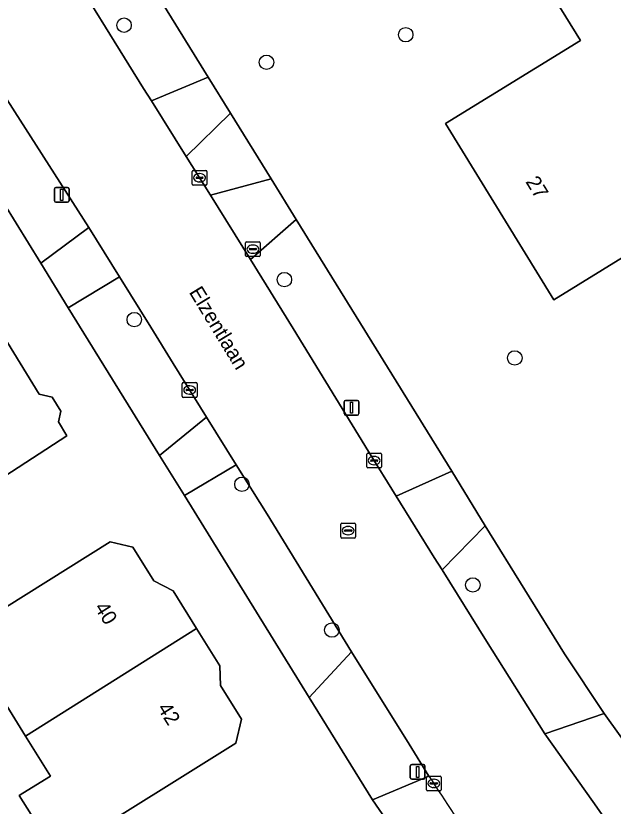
# Model space of a CAD drawing. Extents: x 161347 to 161881, y 382161 to 382804.
# Drawn here: x 161631.1 to 161671.5, y 382336.2 to 382389.6 of the extents above; entities that cross this region are included whole.
import ezdxf

# ---------------------------------------------------------------- set-up
doc = ezdxf.new("R2010")
doc.units = 0
for name, color, linetype in [('IMGEO_Boom', 7, 'Continuous'), ('IMGEO_Brandkraan', 7, 'Continuous'), ('IMGEO_Erf', 7, 'Continuous'), ('IMGEO_Kolk', 7, 'Continuous'), ('IMGEO_Lichtmast', 7, 'Continuous'), ('IMGEO_Openbare_ruimte_label', 7, 'Continuous'), ('IMGEO_Pand', 7, 'Continuous'), ('IMGEO_Pand_nummerreeks', 7, 'Continuous'), ('IMGEO_Rijbaan_lokaal_gesloten', 7, 'Continuous'), ('IMGEO_Rioolput', 7, 'Continuous'), ('IMGEO_Voetpad_open', 7, 'Continuous')]:
    doc.layers.add(name, color=color, linetype=linetype)

msp = doc.modelspace()

# ---------------------------------------------------------------- linework, layer by layer
at = {"layer": 'IMGEO_Boom'}
for centre in [(161638.441, 382388.941), (161657.471, 382388.295), (161648.068, 382386.434), (161649.277, 382371.762), (161639.133, 382369.059), (161664.843, 382366.47), (161646.411, 382357.936), (161662.01, 382351.14), (161652.486, 382348.097)]:
    msp.add_circle(centre, 0.489, dxfattribs=at)
at = {"layer": 'IMGEO_Brandkraan'}
for p, q in [((161646.648, 382373.391), (161646.648, 382374.243)), ((161646.723, 382374.317), (161647.575, 382374.317)), ((161647.136, 382374.097), (161647.161, 382374.097)), ((161647.649, 382374.243), (161647.649, 382373.391)), ((161646.907, 382373.811), (161646.907, 382373.823)), ((161647.345, 382373.774), (161646.947, 382373.774)), ((161646.95, 382373.86), (161647.348, 382373.86)), ((161647.159, 382373.537), (161647.134, 382373.537)), ((161647.391, 382373.823), (161647.391, 382373.811)), ((161647.575, 382373.317), (161646.723, 382373.317))]:
    msp.add_line(p, q, dxfattribs=at)
for points in [[(161646.648, 382373.391), (161646.648, 382374.243)], [(161646.723, 382374.317), (161647.575, 382374.317)], [(161647.649, 382374.243), (161647.649, 382373.391)], [(161647.575, 382373.317), (161646.723, 382373.317)]]:
    msp.add_lwpolyline(points, dxfattribs=at)
for centre, radius, start, end in [((161646.725, 382374.241), 0.0765, 91.552, 178.448), ((161646.725, 382374.241), 0.0765, 91.552, 178.448), ((161647.573, 382374.241), 0.0765, 1.552, 88.448), ((161647.573, 382374.241), 0.0765, 1.552, 88.448), ((161646.947, 382373.82), 0.0403, 85.8775, 175.7526), ((161646.944, 382373.81), 0.0366, 178.938, 274.7102), ((161647.348, 382373.817), 0.043, 264.8664, 352.4533), ((161647.352, 382373.822), 0.0386, 1.7309, 96.639), ((161646.725, 382373.393), 0.0765, 181.552, 268.448), ((161646.725, 382373.393), 0.0765, 181.552, 268.448), ((161647.573, 382373.393), 0.0765, 271.552, 358.448), ((161647.573, 382373.393), 0.0765, 271.552, 358.448)]:
    msp.add_arc(centre, radius, start, end, dxfattribs=at)
for centre, major_axis, ratio, start_param, end_param in [((161647.135, 382373.817), (-0.387, 0.002), 0.722429, 4.712389, 7.853982), ((161647.16, 382373.817), (-0.39, 0.002), 0.717154, 1.570796, 4.712389)]:
    msp.add_ellipse(centre, major_axis=major_axis, ratio=ratio, start_param=start_param, end_param=end_param, dxfattribs=at)
at = {"layer": 'IMGEO_Erf'}
for points in [[(161596.873, 382461.934), (161606.595, 382446.199), (161610.46, 382439.943), (161617.351, 382428.79), (161618.821, 382426.407), (161625.713, 382415.253), (161627.403, 382412.518), (161635.49, 382399.431), (161637.176, 382396.702), (161644.13, 382385.439), (161645.645, 382382.995), (161648.386, 382378.558), (161650.079, 382375.819), (161660.585, 382358.814), (161662.853, 382355.14), (161668.204, 382346.482), (161670.894, 382342.449), (161673.167, 382339.282), (161675.39, 382336.184)], [(161666.754, 382317.654), (161667.07, 382320.321), (161659.692, 382330.179), (161655.232, 382336.622), (161650.949, 382343.545), (161642.516, 382357.177), (161640.84, 382359.886), (161634.67, 382369.86), (161632.808, 382372.87), (161625.285, 382385.031)], [(161624.79, 382346.109), (161637.503, 382354.052), (161639.034, 382353.698), (161640.455, 382351.424), (161641.75, 382350.735), (161643.329, 382348.208), (161644.908, 382345.681), (161644.954, 382344.342), (161646.375, 382342.068), (161646.005, 382340.464), (161634.717, 382333.413)], [(161633.892, 382332.897), (161631.356, 382336.918), (161631.595, 382337.068), (161633.464, 382338.235), (161631.779, 382340.932), (161629.951, 382343.858)]]:
    msp.add_lwpolyline(points, dxfattribs=at)
for points in [[(161677.771, 382392.171), (161677.925, 382392.266), (161680.052, 382388.813), (161673.016, 382384.481), (161678.753, 382375.162), (161673.383, 382371.854), (161672.415, 382373.427), (161667.493, 382370.396), (161660.166, 382382.295), (161669.286, 382387.911), (161665.916, 382393.386), (161671.721, 382396.96), (161673.97, 382398.345), (161676.539, 382394.172)], [(161618.826, 382351.333), (161621.503, 382353.069), (161619.306, 382356.459), (161616.63, 382354.724), (161614.699, 382357.703), (161615.883, 382358.471), (161614.356, 382360.828), (161620.915, 382364.934), (161620.945, 382364.887), (161622.054, 382365.581), (161623.589, 382363.128), (161630.573, 382367.502), (161632.715, 382364.034), (161633.586, 382363.828), (161634.177, 382362.872), (161634.006, 382362.148), (161634.583, 382361.214), (161630.386, 382358.497), (161625.688, 382355.45), (161627.436, 382352.757), (161620.725, 382348.404)]]:
    msp.add_lwpolyline(points, close=True, dxfattribs=at)
at = {"layer": 'IMGEO_Kolk'}
for p, q in [((161643.045, 382378.212), (161643.045, 382379.064)), ((161643.12, 382379.138), (161643.972, 382379.138)), ((161643.533, 382378.918), (161643.558, 382378.918)), ((161644.046, 382379.064), (161644.046, 382378.212)), ((161643.304, 382378.632), (161643.304, 382378.644)), ((161643.742, 382378.595), (161643.344, 382378.595)), ((161643.347, 382378.681), (161643.745, 382378.681)), ((161643.556, 382378.358), (161643.531, 382378.358)), ((161643.788, 382378.644), (161643.788, 382378.632)), ((161643.972, 382378.138), (161643.12, 382378.138)), ((161642.373, 382363.879), (161642.373, 382364.731)), ((161642.448, 382364.805), (161643.3, 382364.805)), ((161642.675, 382364.348), (161643.073, 382364.348)), ((161642.861, 382364.585), (161642.886, 382364.585)), ((161643.374, 382364.731), (161643.374, 382363.879)), ((161643.3, 382363.805), (161642.448, 382363.805)), ((161642.632, 382364.299), (161642.632, 382364.311)), ((161643.07, 382364.262), (161642.672, 382364.262)), ((161642.884, 382364.025), (161642.859, 382364.025)), ((161643.116, 382364.311), (161643.116, 382364.299)), ((161654.838, 382359.113), (161654.838, 382359.965)), ((161654.913, 382360.039), (161655.765, 382360.039)), ((161655.097, 382359.533), (161655.097, 382359.545)), ((161655.14, 382359.582), (161655.538, 382359.582)), ((161655.326, 382359.819), (161655.351, 382359.819)), ((161655.581, 382359.545), (161655.581, 382359.533)), ((161655.839, 382359.965), (161655.839, 382359.113)), ((161655.765, 382359.039), (161654.913, 382359.039)), ((161655.535, 382359.496), (161655.137, 382359.496)), ((161655.349, 382359.259), (161655.324, 382359.259)), ((161658.951, 382338.237), (161659.803, 382338.237)), ((161658.876, 382337.311), (161658.876, 382338.163)), ((161659.135, 382337.731), (161659.135, 382337.743)), ((161659.573, 382337.694), (161659.175, 382337.694)), ((161659.178, 382337.78), (161659.576, 382337.78)), ((161659.364, 382338.017), (161659.389, 382338.017)), ((161659.619, 382337.743), (161659.619, 382337.731)), ((161659.877, 382338.163), (161659.877, 382337.311)), ((161659.803, 382337.237), (161658.951, 382337.237)), ((161659.387, 382337.457), (161659.362, 382337.457))]:
    msp.add_line(p, q, dxfattribs=at)
for points in [[(161643.045, 382378.212), (161643.045, 382379.064)], [(161643.12, 382379.138), (161643.972, 382379.138)], [(161644.046, 382379.064), (161644.046, 382378.212)], [(161643.972, 382378.138), (161643.12, 382378.138)], [(161642.373, 382363.879), (161642.373, 382364.731)], [(161642.448, 382364.805), (161643.3, 382364.805)], [(161643.374, 382364.731), (161643.374, 382363.879)], [(161643.3, 382363.805), (161642.448, 382363.805)], [(161654.838, 382359.113), (161654.838, 382359.965)], [(161654.913, 382360.039), (161655.765, 382360.039)], [(161655.839, 382359.965), (161655.839, 382359.113)], [(161655.765, 382359.039), (161654.913, 382359.039)], [(161658.951, 382338.237), (161659.803, 382338.237)], [(161658.876, 382337.311), (161658.876, 382338.163)], [(161659.877, 382338.163), (161659.877, 382337.311)], [(161659.803, 382337.237), (161658.951, 382337.237)]]:
    msp.add_lwpolyline(points, dxfattribs=at)
for centre, radius, start, end in [((161643.122, 382379.062), 0.0765, 91.552, 178.448), ((161643.122, 382379.062), 0.0765, 91.552, 178.448), ((161643.97, 382379.062), 0.0765, 1.552, 88.448), ((161643.97, 382379.062), 0.0765, 1.552, 88.448), ((161643.122, 382378.214), 0.0765, 181.552, 268.448), ((161643.122, 382378.214), 0.0765, 181.552, 268.448), ((161643.344, 382378.641), 0.0403, 85.8775, 175.7526), ((161643.341, 382378.631), 0.0366, 178.938, 274.7102), ((161643.745, 382378.638), 0.043, 264.8664, 352.4533), ((161643.749, 382378.643), 0.0386, 1.7309, 96.639), ((161643.97, 382378.214), 0.0765, 271.552, 358.448), ((161643.97, 382378.214), 0.0765, 271.552, 358.448), ((161642.45, 382364.729), 0.0765, 91.552, 178.448), ((161642.45, 382364.729), 0.0765, 91.552, 178.448), ((161642.672, 382364.308), 0.0403, 85.8775, 175.7526), ((161643.077, 382364.31), 0.0386, 1.7309, 96.639), ((161643.298, 382364.729), 0.0765, 1.552, 88.448), ((161643.298, 382364.729), 0.0765, 1.552, 88.448), ((161642.45, 382363.881), 0.0765, 181.552, 268.448), ((161642.45, 382363.881), 0.0765, 181.552, 268.448), ((161642.669, 382364.298), 0.0366, 178.938, 274.7102), ((161643.073, 382364.305), 0.043, 264.8664, 352.4533), ((161643.298, 382363.881), 0.0765, 271.552, 358.448), ((161643.298, 382363.881), 0.0765, 271.552, 358.448), ((161654.915, 382359.963), 0.0765, 91.552, 178.448), ((161654.915, 382359.963), 0.0765, 91.552, 178.448), ((161655.137, 382359.542), 0.0403, 85.8775, 175.7526), ((161655.134, 382359.532), 0.0366, 178.938, 274.7102), ((161655.538, 382359.539), 0.043, 264.8664, 352.4533), ((161655.542, 382359.544), 0.0386, 1.7309, 96.639), ((161655.763, 382359.963), 0.0765, 1.552, 88.448), ((161655.763, 382359.963), 0.0765, 1.552, 88.448), ((161654.915, 382359.115), 0.0765, 181.552, 268.448), ((161654.915, 382359.115), 0.0765, 181.552, 268.448), ((161655.763, 382359.115), 0.0765, 271.552, 358.448), ((161655.763, 382359.115), 0.0765, 271.552, 358.448), ((161658.953, 382338.161), 0.0765, 91.552, 178.448), ((161658.953, 382338.161), 0.0765, 91.552, 178.448), ((161659.801, 382338.161), 0.0765, 1.552, 88.448), ((161659.801, 382338.161), 0.0765, 1.552, 88.448), ((161659.175, 382337.74), 0.0403, 85.8775, 175.7526), ((161659.172, 382337.73), 0.0366, 178.938, 274.7102), ((161659.576, 382337.737), 0.043, 264.8664, 352.4533), ((161659.58, 382337.742), 0.0386, 1.7309, 96.639), ((161658.953, 382337.313), 0.0765, 181.552, 268.448), ((161658.953, 382337.313), 0.0765, 181.552, 268.448), ((161659.801, 382337.313), 0.0765, 271.552, 358.448), ((161659.801, 382337.313), 0.0765, 271.552, 358.448)]:
    msp.add_arc(centre, radius, start, end, dxfattribs=at)
for centre, major_axis, ratio, start_param, end_param in [((161643.532, 382378.638), (-0.387, 0.002), 0.722429, 4.712389, 7.853982), ((161643.557, 382378.638), (-0.39, 0.002), 0.717154, 1.570796, 4.712389), ((161642.86, 382364.305), (-0.387, 0.002), 0.722429, 4.712389, 7.853982), ((161642.885, 382364.305), (-0.39, 0.002), 0.717154, 1.570796, 4.712389), ((161655.325, 382359.539), (-0.387, 0.002), 0.722429, 4.712389, 7.853982), ((161655.35, 382359.539), (-0.39, 0.002), 0.717154, 1.570796, 4.712389), ((161659.363, 382337.737), (-0.387, 0.002), 0.722429, 4.712389, 7.853982), ((161659.388, 382337.737), (-0.39, 0.002), 0.717154, 1.570796, 4.712389)]:
    msp.add_ellipse(centre, major_axis=major_axis, ratio=ratio, start_param=start_param, end_param=end_param, dxfattribs=at)
at = {"layer": 'IMGEO_Lichtmast'}
for p, q in [((161633.738, 382377.086), (161633.738, 382377.886)), ((161633.738, 382377.886), (161633.738, 382377.086)), ((161633.838, 382377.986), (161634.628, 382377.986)), ((161634.628, 382377.986), (161633.838, 382377.986)), ((161634.728, 382377.886), (161634.728, 382377.086)), ((161634.728, 382377.086), (161634.728, 382377.886)), ((161634.628, 382376.986), (161633.838, 382376.986)), ((161633.838, 382376.986), (161634.628, 382376.986)), ((161653.315, 382362.707), (161653.315, 382363.507)), ((161653.315, 382363.507), (161653.315, 382362.707)), ((161653.415, 382363.607), (161654.205, 382363.607)), ((161654.205, 382363.607), (161653.415, 382363.607)), ((161654.305, 382363.507), (161654.305, 382362.707)), ((161654.305, 382362.707), (161654.305, 382363.507)), ((161654.205, 382362.607), (161653.415, 382362.607)), ((161653.415, 382362.607), (161654.205, 382362.607)), ((161657.784, 382338.115), (161657.784, 382338.915)), ((161657.784, 382338.915), (161657.784, 382338.115)), ((161657.884, 382339.015), (161658.674, 382339.015)), ((161658.674, 382339.015), (161657.884, 382339.015)), ((161658.774, 382338.915), (161658.774, 382338.115)), ((161658.774, 382338.115), (161658.774, 382338.915)), ((161658.674, 382338.015), (161657.884, 382338.015)), ((161657.884, 382338.015), (161658.674, 382338.015))]:
    msp.add_line(p, q, dxfattribs=at)
for points in [[(161634.158, 382377.861), (161634.308, 382377.861), (161634.308, 382377.111), (161634.158, 382377.111), (161634.158, 382377.861)], [(161653.735, 382363.482), (161653.885, 382363.482), (161653.885, 382362.732), (161653.735, 382362.732), (161653.735, 382363.482)], [(161658.204, 382338.89), (161658.354, 382338.89), (161658.354, 382338.14), (161658.204, 382338.14), (161658.204, 382338.89)]]:
    msp.add_lwpolyline(points, dxfattribs=at)
for centre, start, end in [((161633.838, 382377.886), 90, 180), ((161633.838, 382377.886), 90, 180), ((161634.628, 382377.886), 0, 90), ((161634.628, 382377.886), 360, 90), ((161633.838, 382377.086), 180, 270), ((161633.838, 382377.086), 180, 270), ((161634.628, 382377.086), 270, 0), ((161634.628, 382377.086), 270, 0), ((161653.415, 382363.507), 90, 180), ((161653.415, 382363.507), 90, 180), ((161654.205, 382363.507), 0, 90), ((161654.205, 382363.507), 360, 90), ((161653.415, 382362.707), 180, 270), ((161653.415, 382362.707), 180, 270), ((161654.205, 382362.707), 270, 0), ((161654.205, 382362.707), 270, 0), ((161657.884, 382338.915), 90, 180), ((161657.884, 382338.915), 90, 180), ((161658.674, 382338.915), 0, 90), ((161658.674, 382338.915), 360, 90), ((161657.884, 382338.115), 180, 270), ((161657.884, 382338.115), 180, 270), ((161658.674, 382338.115), 270, 0), ((161658.674, 382338.115), 270, 0)]:
    msp.add_arc(centre, 0.1, start, end, dxfattribs=at)
at = {"layer": 'IMGEO_Pand'}
for points in [[(161676.539, 382394.172), (161673.97, 382398.345), (161671.721, 382396.96), (161665.916, 382393.386), (161669.286, 382387.911), (161660.166, 382382.295), (161667.493, 382370.396), (161672.415, 382373.427), (161673.383, 382371.854), (161678.753, 382375.162), (161673.016, 382384.481), (161680.052, 382388.813), (161677.925, 382392.266), (161677.771, 382392.171)], [(161620.915, 382364.934), (161614.356, 382360.828), (161615.883, 382358.471), (161614.699, 382357.703), (161616.63, 382354.724), (161619.306, 382356.459), (161621.503, 382353.069), (161618.826, 382351.333), (161620.725, 382348.404), (161627.436, 382352.757), (161625.688, 382355.45), (161630.386, 382358.497), (161634.583, 382361.214), (161634.006, 382362.148), (161634.177, 382362.872), (161633.586, 382363.828), (161632.715, 382364.034), (161630.573, 382367.502), (161623.589, 382363.128), (161622.054, 382365.581), (161620.945, 382364.887)], [(161643.329, 382348.208), (161641.75, 382350.735), (161640.455, 382351.424), (161639.034, 382353.698), (161637.503, 382354.052), (161624.79, 382346.109), (161623.177, 382348.659), (161618.998, 382345.915), (161618.553, 382345.623), (161619.63, 382343.9), (161620.197, 382342.992), (161623.513, 382345.363), (161625.791, 382342.154), (161627.084, 382342.962), (161627.486, 382342.318), (161629.951, 382343.858), (161631.779, 382340.932)], [(161643.329, 382348.208), (161631.779, 382340.932), (161633.464, 382338.235), (161631.595, 382337.068), (161631.356, 382336.918), (161633.892, 382332.897), (161634.132, 382333.047), (161634.717, 382333.413), (161646.005, 382340.464), (161646.375, 382342.068), (161644.954, 382344.342), (161644.908, 382345.681)]]:
    msp.add_lwpolyline(points, close=True, dxfattribs=at)
at = {"layer": 'IMGEO_Rijbaan_lokaal_gesloten'}
for points in [[(161597.797, 382437.287), (161600.498, 382433.066), (161604.206, 382427.087), (161604.791, 382426.143), (161606.697, 382423.012), (161609.721, 382418.042), (161618.786, 382402.977), (161619.705, 382401.516), (161619.82, 382401.3), (161628.81, 382386.642), (161629.805, 382385.029), (161636.066, 382375.288), (161638.138, 382371.942), (161640.246, 382368.539), (161641.764, 382366.087), (161644.02, 382362.47), (161646.027, 382359.252), (161648.102, 382355.925), (161653.812, 382346.627), (161657.705, 382340.384), (161659.046, 382338.226)], [(161672.905, 382332.54), (161670.126, 382336.516), (161666.872, 382341.08), (161662.928, 382347.342), (161659.926, 382352.15), (161659.405, 382352.985), (161656.832, 382357.13), (161654.964, 382360.141), (161649.872, 382368.467), (161646.986, 382373.113), (161644.287, 382377.456), (161642.646, 382380.072), (161640.287, 382383.83), (161639.764, 382384.664), (161633.924, 382394.091)]]:
    msp.add_lwpolyline(points, dxfattribs=at)
msp.add_arc((161775.821, 382413.444), 138.903, 212.78666, 217.84181, dxfattribs=at)
at = {"layer": 'IMGEO_Rioolput'}
for p, q in [((161653.158, 382355.308), (161654.01, 382355.308)), ((161653.083, 382354.382), (161653.083, 382355.234)), ((161653.342, 382354.802), (161653.342, 382354.814)), ((161653.78, 382354.765), (161653.382, 382354.765)), ((161653.385, 382354.851), (161653.783, 382354.851)), ((161653.571, 382355.088), (161653.596, 382355.088)), ((161653.826, 382354.814), (161653.826, 382354.802)), ((161654.084, 382355.234), (161654.084, 382354.382)), ((161654.01, 382354.308), (161653.158, 382354.308)), ((161653.594, 382354.528), (161653.569, 382354.528))]:
    msp.add_line(p, q, dxfattribs=at)
for points in [[(161653.158, 382355.308), (161654.01, 382355.308)], [(161653.083, 382354.382), (161653.083, 382355.234)], [(161654.084, 382355.234), (161654.084, 382354.382)], [(161654.01, 382354.308), (161653.158, 382354.308)]]:
    msp.add_lwpolyline(points, dxfattribs=at)
for centre, radius, start, end in [((161653.16, 382355.232), 0.0765, 91.552, 178.448), ((161653.16, 382355.232), 0.0765, 91.552, 178.448), ((161654.008, 382355.232), 0.0765, 1.552, 88.448), ((161654.008, 382355.232), 0.0765, 1.552, 88.448), ((161653.382, 382354.811), 0.0403, 85.8775, 175.7526), ((161653.379, 382354.801), 0.0366, 178.938, 274.7102), ((161653.783, 382354.808), 0.043, 264.8664, 352.4533), ((161653.787, 382354.813), 0.0386, 1.7309, 96.639), ((161653.16, 382354.384), 0.0765, 181.552, 268.448), ((161653.16, 382354.384), 0.0765, 181.552, 268.448), ((161654.008, 382354.384), 0.0765, 271.552, 358.448), ((161654.008, 382354.384), 0.0765, 271.552, 358.448)]:
    msp.add_arc(centre, radius, start, end, dxfattribs=at)
for centre, major_axis, ratio, start_param, end_param in [((161653.57, 382354.808), (-0.387, 0.002), 0.722429, 4.712389, 7.853982), ((161653.595, 382354.808), (-0.39, 0.002), 0.717154, 1.570796, 4.712389)]:
    msp.add_ellipse(centre, major_axis=major_axis, ratio=ratio, start_param=start_param, end_param=end_param, dxfattribs=at)
at = {"layer": 'IMGEO_Voetpad_open'}
for points in [[(161633.924, 382394.091), (161639.764, 382384.664), (161640.287, 382383.83), (161644.13, 382385.439), (161637.176, 382396.702)], [(161644.13, 382385.439), (161640.287, 382383.83), (161642.646, 382380.072), (161645.645, 382382.995)], [(161648.386, 382378.558), (161645.645, 382382.995), (161642.646, 382380.072), (161644.287, 382377.456)], [(161650.079, 382375.819), (161648.386, 382378.558), (161644.287, 382377.456), (161646.986, 382373.113)], [(161656.832, 382357.13), (161660.585, 382358.814), (161650.079, 382375.819), (161646.986, 382373.113), (161649.872, 382368.467), (161654.964, 382360.141)], [(161632.808, 382372.87), (161634.67, 382369.86), (161638.138, 382371.942), (161636.066, 382375.288)], [(161640.84, 382359.886), (161644.02, 382362.47), (161641.764, 382366.087), (161640.246, 382368.539), (161638.138, 382371.942), (161634.67, 382369.86)], [(161644.02, 382362.47), (161640.84, 382359.886), (161642.516, 382357.177), (161646.027, 382359.252)], [(161653.812, 382346.627), (161648.102, 382355.925), (161646.027, 382359.252), (161642.516, 382357.177), (161650.949, 382343.545)], [(161656.832, 382357.13), (161659.405, 382352.985), (161659.926, 382352.15), (161662.853, 382355.14), (161660.585, 382358.814)], [(161659.926, 382352.15), (161662.928, 382347.342), (161666.872, 382341.08), (161670.894, 382342.449), (161668.204, 382346.482), (161662.853, 382355.14)], [(161653.812, 382346.627), (161650.949, 382343.545), (161655.232, 382336.622), (161659.046, 382338.226), (161657.705, 382340.384)], [(161670.894, 382342.449), (161666.872, 382341.08), (161670.126, 382336.516), (161672.905, 382332.54), (161675.39, 382336.184), (161673.167, 382339.282)]]:
    msp.add_lwpolyline(points, close=True, dxfattribs=at)
for points in [[(161625.285, 382385.031), (161632.808, 382372.87), (161636.066, 382375.288), (161629.805, 382385.029)], [(161659.046, 382338.226), (161655.232, 382336.622), (161659.692, 382330.179), (161667.07, 382320.321), (161666.754, 382317.654), (161668.184, 382314.902)]]:
    msp.add_lwpolyline(points, dxfattribs=at)
msp.add_arc((161775.821, 382413.444), 138.903, 212.78666, 217.84181, dxfattribs=at)

# ---------------------------------------------------------------- texts
at = {"layer": 'IMGEO_Openbare_ruimte_label'}
msp.add_text('Elzentlaan', height=1, rotation=301.3372, dxfattribs=at).set_placement((161642.803, 382370.913))
at = {"layer": 'IMGEO_Pand_nummerreeks'}
for s, rotation, p in [('27', 301.6233, (161665.542, 382378.37)), ('40', 302.0339, (161636.411, 382349.613)), ('42', 302.0339, (161640.659, 382342.824))]:
    msp.add_text(s, height=1, rotation=rotation, dxfattribs=at).set_placement(p)

doc.saveas('drawing.dxf')
